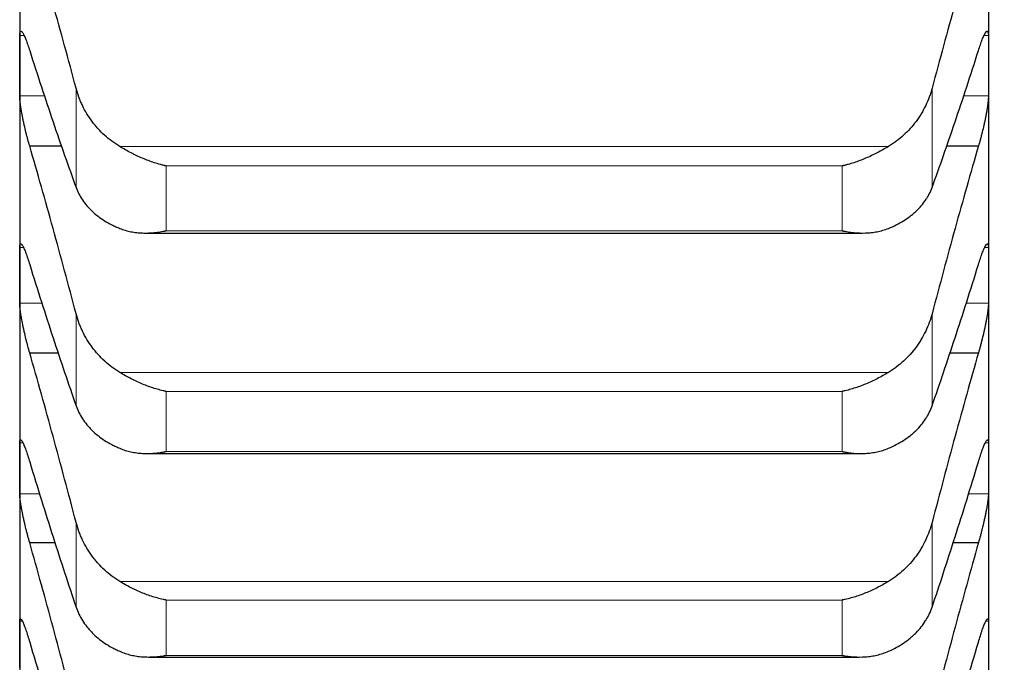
# Model space of a CAD drawing. Header units: inches. Extents: x 0 to 17820, y -10 to 12600.
# Tile 292 of 338: x 11637 to 11690, y 8278 to 8312. Entities that reach past the tile are written whole.
import ezdxf

# ---------------------------------------------------------------- set-up
doc = ezdxf.new("R2010")
doc.units = ezdxf.units.IN
doc.layers.add('1', color=7, linetype='Continuous', true_color=0xffffff)
doc.layers.add('254', color=7, linetype='Continuous', true_color=0xffffff)
doc.styles.add('latin_extended', font='simplex.shx')
doc.dimstyles.get("Standard").update_dxf_attribs({"dimtxt": 0.18, "dimasz": 0.18, "dimexe": 0.18, "dimexo": 0.0625, "dimgap": 0.09, "dimtad": 0, "dimtih": 1, "dimtoh": 1, "dimdec": 4, "dimzin": 0, "dimdsep": 46, "dimtxsty": 'Standard', "dimcen": 0.09, "dimadec": 0, "dimazin": 0, "dimtfac": 1, "dimtdec": 4, "dimtofl": 0, "dimtmove": 0, "dimatfit": 3, "dimfxl": 1, "dimtolj": 1, "dimtzin": 0, "dimarcsym": 0})

# ---------------------------------------------------------------- blocks, each defined once
blk = doc.blocks.new('_U6')
at = {"layer": '254', "color": 3, "linetype": 'Continuous', "lineweight": 13, "transparency": 16777216}
for p, q in [((11689.413, 8827.854), (11689.413, 7090.207)), ((11939.413, 8577.854), (11939.413, 7090.207)), ((11689.413, 7120.207), (10872.313, 7120.207)), ((11584.413, 7120.207), (11479.413, 7120.207)), ((11939.413, 7120.207), (11689.413, 7120.207)), ((12044.413, 7120.207), (12149.413, 7120.207))]:
    blk.add_line(p, q, dxfattribs=at)
at = {"layer": '254', "color": 3, "transparency": 16777216}
for points in [[(11584.413, 7102.707), (11584.413, 7137.707), (11689.413, 7120.207)], [(12044.413, 7137.707), (12044.413, 7102.707), (11939.413, 7120.207)]]:
    blk.add_solid(points, dxfattribs=at)
at = {"layer": 'Defpoints', "color": 0, "transparency": 16777216}
for p in [(11689.413, 8857.854), (11939.413, 8607.854), (11689.413, 7120.207)]:
    blk.add_point(p, dxfattribs=at)
at = {"layer": '254', "color": 2, "lineweight": 13, "transparency": 16777216, "insert": (10924.813, 7277.707), "char_height": 105, "attachment_point": 1, "style": 'latin_extended'}
blk.add_mtext('\\A1;250', dxfattribs=at)
blk = doc.blocks.new('_U7')
at = {"layer": '254', "color": 3, "linetype": 'Continuous', "lineweight": 13, "transparency": 16777216}
for p, q in [((11529.413, 8827.854), (11529.413, 7330.207)), ((11689.413, 8827.854), (11689.413, 7330.207)), ((11529.413, 7360.207), (10614.413, 7360.207)), ((11424.413, 7360.207), (11319.413, 7360.207)), ((11689.413, 7360.207), (11529.413, 7360.207)), ((11794.413, 7360.207), (11899.413, 7360.207))]:
    blk.add_line(p, q, dxfattribs=at)
at = {"layer": '254', "color": 3, "transparency": 16777216}
for points in [[(11424.413, 7342.707), (11424.413, 7377.707), (11529.413, 7360.207)], [(11794.413, 7377.707), (11794.413, 7342.707), (11689.413, 7360.207)]]:
    blk.add_solid(points, dxfattribs=at)
at = {"layer": 'Defpoints', "color": 0, "transparency": 16777216}
for p in [(11529.413, 8857.854), (11689.413, 8857.854), (11529.413, 7360.207)]:
    blk.add_point(p, dxfattribs=at)
at = {"layer": '254', "color": 2, "lineweight": 13, "transparency": 16777216, "insert": (10666.913, 7692.707), "char_height": 105, "attachment_point": 1, "style": 'latin_extended'}
blk.add_mtext('\\A1;\\C2;Flywheel\\P\\C2;90-240', dxfattribs=at)

msp = doc.modelspace()

# ---------------------------------------------------------------- linework, layer by layer
at = {"layer": '1', "color": 2, "linetype": 'Continuous', "lineweight": 25}
for p, q in [((11637.413, 8322.135), (11637.413, 8309.998)), ((11689.413, 8322.135), (11689.413, 8309.998)), ((11637.413, 8309.998), (11637.413, 8298.738)), ((11689.413, 8309.998), (11689.413, 8298.738)), ((11637.95, 8305.689), (11639.66, 8305.689)), ((11687.167, 8305.689), (11688.875, 8305.689)), ((11644.163, 8301.013), (11682.638, 8301.013)), ((11637.413, 8298.738), (11637.413, 8288.373)), ((11689.413, 8298.738), (11689.413, 8288.373)), ((11637.95, 8294.587), (11639.477, 8294.587)), ((11687.349, 8294.587), (11688.875, 8294.587)), ((11644.25, 8289.174), (11682.55, 8289.174)), ((11637.413, 8288.373), (11637.413, 8278.921)), ((11689.413, 8288.373), (11689.413, 8278.921)), ((11637.95, 8284.387), (11639.306, 8284.387)), ((11687.521, 8284.387), (11688.875, 8284.387)), ((11637.413, 8278.921), (11637.413, 8270.395)), ((11689.413, 8278.921), (11689.413, 8270.395)), ((11644.338, 8278.244), (11682.462, 8278.244))]:
    msp.add_line(p, q, dxfattribs=at)
at = {"layer": '1', "color": 110, "linetype": 'Continuous', "lineweight": 13}
for p, q in [((11637.415, 8311.616), (11637.657, 8311.616)), ((11689.176, 8311.616), (11689.41, 8311.616)), ((11640.439, 8308.787), (11640.439, 8303.458)), ((11686.387, 8308.787), (11686.387, 8303.458)), ((11637.415, 8308.38), (11638.748, 8308.38)), ((11688.077, 8308.38), (11689.41, 8308.38)), ((11642.781, 8305.659), (11684.044, 8305.659)), ((11645.269, 8304.617), (11681.557, 8304.617)), ((11645.269, 8304.617), (11645.269, 8301.137)), ((11681.557, 8304.617), (11681.557, 8301.137)), ((11645.269, 8301.137), (11681.557, 8301.137)), ((11637.415, 8300.233), (11637.615, 8300.233)), ((11689.206, 8300.233), (11689.41, 8300.233)), ((11637.415, 8297.242), (11638.614, 8297.242)), ((11688.212, 8297.242), (11689.41, 8297.242)), ((11640.439, 8296.682), (11640.439, 8291.738)), ((11686.387, 8296.682), (11686.387, 8291.738)), ((11642.781, 8293.529), (11684.044, 8293.529)), ((11645.269, 8292.508), (11681.557, 8292.508)), ((11645.269, 8292.508), (11645.269, 8289.28)), ((11681.557, 8292.508), (11681.557, 8289.28)), ((11637.415, 8289.744), (11637.582, 8289.744)), ((11689.242, 8289.744), (11689.41, 8289.744)), ((11645.269, 8289.28), (11681.557, 8289.28)), ((11637.415, 8287.003), (11638.486, 8287.003)), ((11688.34, 8287.003), (11689.41, 8287.003)), ((11640.439, 8285.474), (11640.439, 8280.924)), ((11686.387, 8285.474), (11686.387, 8280.924)), ((11642.781, 8282.303), (11684.044, 8282.303)), ((11645.269, 8281.304), (11681.557, 8281.304)), ((11645.269, 8281.304), (11645.269, 8278.333)), ((11681.557, 8281.304), (11681.557, 8278.333)), ((11637.415, 8280.164), (11637.554, 8280.164)), ((11689.276, 8280.164), (11689.41, 8280.164)), ((11645.269, 8278.333), (11681.557, 8278.333))]:
    msp.add_line(p, q, dxfattribs=at)
at = {"layer": '1', "color": 2, "linetype": 'Continuous', "lineweight": 25}
for points in [[(11640.439, 8308.787), (11640.235, 8309.556), (11639.826, 8311.079), (11639.206, 8313.321), (11638.581, 8315.522), (11638.161, 8316.962), (11637.95, 8317.675)], [(11688.875, 8317.675), (11688.664, 8316.962), (11688.244, 8315.522), (11687.62, 8313.321), (11687, 8311.079), (11686.591, 8309.556), (11686.387, 8308.787)], [(11637.413, 8309.998), (11637.413, 8310.537), (11637.414, 8311.076), (11637.415, 8311.616)], [(11689.41, 8311.616), (11689.412, 8311.076), (11689.413, 8310.537), (11689.413, 8309.998)], [(11637.95, 8310.808), (11638.161, 8310.147), (11638.581, 8308.848), (11639.206, 8306.973), (11639.826, 8305.172), (11640.235, 8304.021), (11640.439, 8303.458)], [(11686.387, 8303.458), (11686.591, 8304.021), (11687, 8305.172), (11687.62, 8306.973), (11688.244, 8308.848), (11688.664, 8310.147), (11688.875, 8310.808)], [(11637.415, 8308.38), (11637.414, 8308.919), (11637.413, 8309.458), (11637.413, 8309.998)], [(11689.413, 8309.998), (11689.413, 8309.458), (11689.412, 8308.919), (11689.41, 8308.38)], [(11640.439, 8296.682), (11640.235, 8297.457), (11639.826, 8298.995), (11639.206, 8301.265), (11638.581, 8303.499), (11638.161, 8304.963), (11637.95, 8305.689)], [(11688.875, 8305.689), (11688.664, 8304.963), (11688.244, 8303.499), (11687.62, 8301.265), (11687, 8298.995), (11686.591, 8297.457), (11686.387, 8296.682)], [(11637.413, 8298.738), (11637.413, 8299.236), (11637.414, 8299.735), (11637.415, 8300.233)], [(11689.41, 8300.233), (11689.412, 8299.735), (11689.413, 8299.236), (11689.413, 8298.738)], [(11637.95, 8299.319), (11638.161, 8298.64), (11638.581, 8297.306), (11639.206, 8295.376), (11639.826, 8293.516), (11640.235, 8292.322), (11640.439, 8291.738)], [(11686.387, 8291.738), (11686.591, 8292.322), (11687, 8293.516), (11687.62, 8295.376), (11688.244, 8297.306), (11688.664, 8298.64), (11688.875, 8299.319)], [(11637.415, 8297.242), (11637.414, 8297.741), (11637.413, 8298.239), (11637.413, 8298.738)], [(11689.413, 8298.738), (11689.413, 8298.239), (11689.412, 8297.741), (11689.41, 8297.242)], [(11640.439, 8285.474), (11640.235, 8286.255), (11639.826, 8287.807), (11639.206, 8290.101), (11638.581, 8292.363), (11638.161, 8293.849), (11637.95, 8294.587)], [(11688.875, 8294.587), (11688.664, 8293.849), (11688.244, 8292.363), (11687.62, 8290.101), (11687, 8287.807), (11686.591, 8286.255), (11686.387, 8285.474)], [(11637.413, 8288.373), (11637.413, 8288.83), (11637.414, 8289.287), (11637.415, 8289.744)], [(11689.41, 8289.744), (11689.412, 8289.287), (11689.413, 8288.83), (11689.413, 8288.373)], [(11637.95, 8288.723), (11638.161, 8288.029), (11638.581, 8286.663), (11639.206, 8284.68), (11639.826, 8282.763), (11640.235, 8281.529), (11640.439, 8280.924)], [(11686.387, 8280.924), (11686.591, 8281.529), (11687, 8282.763), (11687.62, 8284.68), (11688.244, 8286.663), (11688.664, 8288.029), (11688.875, 8288.723)], [(11637.415, 8287.003), (11637.414, 8287.459), (11637.413, 8287.916), (11637.413, 8288.373)], [(11689.413, 8288.373), (11689.413, 8287.916), (11689.412, 8287.459), (11689.41, 8287.003)], [(11640.439, 8275.184), (11640.235, 8275.969), (11639.826, 8277.531), (11639.206, 8279.846), (11638.581, 8282.132), (11638.161, 8283.639), (11637.95, 8284.387)], [(11688.875, 8284.387), (11688.664, 8283.639), (11688.244, 8282.132), (11687.62, 8279.846), (11687, 8277.531), (11686.591, 8275.969), (11686.387, 8275.184)], [(11637.413, 8278.921), (11637.413, 8279.335), (11637.414, 8279.75), (11637.415, 8280.164)], [(11689.41, 8280.164), (11689.412, 8279.75), (11689.413, 8279.335), (11689.413, 8278.921)], [(11637.95, 8279.039), (11638.161, 8278.331), (11638.581, 8276.934), (11639.206, 8274.901), (11639.826, 8272.931), (11640.235, 8271.659), (11640.439, 8271.033)], [(11686.387, 8271.033), (11686.591, 8271.659), (11687, 8272.931), (11687.62, 8274.901), (11688.244, 8276.934), (11688.664, 8278.331), (11688.875, 8279.039)], [(11637.415, 8277.677), (11637.414, 8278.092), (11637.413, 8278.506), (11637.413, 8278.921)], [(11689.413, 8278.921), (11689.413, 8278.506), (11689.412, 8278.092), (11689.41, 8277.677)]]:
    msp.add_open_spline(points, degree=3, dxfattribs=at)
for points, knots in [([(11637.415, 8311.616), (11637.416, 8311.647), (11637.418, 8311.704), (11637.426, 8311.77), (11637.435, 8311.802), (11637.443, 8311.821), (11637.445, 8311.826), (11637.452, 8311.836), (11637.455, 8311.84), (11637.472, 8311.855), (11637.489, 8311.854), (11637.514, 8311.837), (11637.519, 8311.833), (11637.527, 8311.826), (11637.53, 8311.823), (11637.535, 8311.817), (11637.549, 8311.802), (11637.576, 8311.766), (11637.602, 8311.722), (11637.629, 8311.672), (11637.643, 8311.644), (11637.687, 8311.551), (11637.717, 8311.48), (11637.765, 8311.358), (11637.781, 8311.315), (11637.806, 8311.247), (11637.814, 8311.224), (11637.831, 8311.176), (11637.839, 8311.152), (11637.882, 8311.028), (11637.916, 8310.922), (11637.95, 8310.808)], [0, 0, 0, 0, 0.0625, 0.125, 0.1875, 0.1875, 0.21875, 0.21875, 0.25, 0.25, 0.375, 0.375, 0.40625, 0.40625, 0.421875, 0.421875, 0.4375, 0.5, 0.5625, 0.5625, 0.625, 0.625, 0.75, 0.75, 0.8125, 0.8125, 0.84375, 0.84375, 0.875, 0.875, 1, 1, 1, 1]), ([(11688.875, 8310.808), (11688.91, 8310.922), (11688.944, 8311.027), (11688.994, 8311.175), (11689.011, 8311.222), (11689.036, 8311.29), (11689.044, 8311.312), (11689.06, 8311.356), (11689.068, 8311.377), (11689.108, 8311.479), (11689.139, 8311.551), (11689.182, 8311.642), (11689.196, 8311.67), (11689.217, 8311.708), (11689.223, 8311.72), (11689.236, 8311.742), (11689.243, 8311.753), (11689.274, 8311.801), (11689.296, 8311.827), (11689.321, 8311.844), (11689.326, 8311.847), (11689.335, 8311.85), (11689.34, 8311.851), (11689.353, 8311.852), (11689.36, 8311.849), (11689.381, 8311.831), (11689.392, 8311.806), (11689.401, 8311.758), (11689.402, 8311.748), (11689.405, 8311.726), (11689.406, 8311.714), (11689.409, 8311.676), (11689.41, 8311.647), (11689.41, 8311.616)], [0, 0, 0, 0, 0.125, 0.125, 0.1875, 0.1875, 0.21875, 0.21875, 0.25, 0.25, 0.375, 0.375, 0.4375, 0.4375, 0.46875, 0.46875, 0.5, 0.5, 0.625, 0.625, 0.65625, 0.65625, 0.6875, 0.6875, 0.75, 0.75, 0.875, 0.875, 0.90625, 0.90625, 0.9375, 0.9375, 1, 1, 1, 1]), ([(11642.781, 8305.659), (11642.636, 8305.746), (11642.496, 8305.84), (11642.227, 8306.041), (11641.969, 8306.254), (11641.733, 8306.49), (11641.592, 8306.646), (11641.564, 8306.677), (11641.509, 8306.741), (11641.482, 8306.773), (11641.402, 8306.871), (11641.35, 8306.937), (11641.201, 8307.139), (11641.108, 8307.277), (11640.936, 8307.56), (11640.857, 8307.705), (11640.749, 8307.929), (11640.715, 8308.004), (11640.666, 8308.119), (11640.65, 8308.157), (11640.619, 8308.235), (11640.604, 8308.273), (11640.532, 8308.469), (11640.482, 8308.627), (11640.439, 8308.787)], [0, 0, 0, 0, 0.125, 0.125, 0.25, 0.375, 0.375, 0.40625, 0.40625, 0.4375, 0.4375, 0.5, 0.5, 0.625, 0.625, 0.75, 0.75, 0.8125, 0.8125, 0.84375, 0.84375, 0.875, 0.875, 1, 1, 1, 1]), ([(11686.387, 8308.787), (11686.344, 8308.627), (11686.294, 8308.469), (11686.179, 8308.16), (11686.05, 8307.857), (11685.893, 8307.566), (11685.763, 8307.352), (11685.718, 8307.281), (11685.648, 8307.176), (11685.624, 8307.142), (11685.576, 8307.073), (11685.551, 8307.039), (11685.426, 8306.871), (11685.215, 8306.613), (11684.98, 8306.377), (11684.733, 8306.151), (11684.603, 8306.044), (11684.433, 8305.917), (11684.399, 8305.892), (11684.33, 8305.843), (11684.225, 8305.771), (11684.117, 8305.702), (11684.044, 8305.659)], [0, 0, 0, 0, 0.125, 0.125, 0.25, 0.375, 0.375, 0.4375, 0.4375, 0.46875, 0.46875, 0.5, 0.5, 0.625, 0.75, 0.75, 0.875, 0.875, 0.90625, 0.90625, 0.9375, 1, 1, 1, 1]), ([(11637.95, 8305.689), (11637.916, 8305.803), (11637.882, 8305.922), (11637.832, 8306.105), (11637.815, 8306.167), (11637.79, 8306.261), (11637.782, 8306.293), (11637.766, 8306.357), (11637.757, 8306.389), (11637.717, 8306.55), (11637.687, 8306.678), (11637.644, 8306.87), (11637.63, 8306.934), (11637.609, 8307.03), (11637.602, 8307.062), (11637.589, 8307.125), (11637.583, 8307.157), (11637.552, 8307.313), (11637.529, 8307.433), (11637.505, 8307.577), (11637.5, 8307.606), (11637.49, 8307.663), (11637.486, 8307.691), (11637.473, 8307.773), (11637.465, 8307.826), (11637.445, 8307.979), (11637.434, 8308.072), (11637.425, 8308.178), (11637.423, 8308.199), (11637.421, 8308.239), (11637.419, 8308.258), (11637.417, 8308.314), (11637.416, 8308.348), (11637.415, 8308.38)], [0, 0, 0, 0, 0.125, 0.125, 0.1875, 0.1875, 0.21875, 0.21875, 0.25, 0.25, 0.375, 0.375, 0.4375, 0.4375, 0.46875, 0.46875, 0.5, 0.5, 0.625, 0.625, 0.65625, 0.65625, 0.6875, 0.6875, 0.75, 0.75, 0.875, 0.875, 0.90625, 0.90625, 0.9375, 0.9375, 1, 1, 1, 1]), ([(11689.41, 8308.38), (11689.41, 8308.348), (11689.408, 8308.28), (11689.4, 8308.162), (11689.391, 8308.073), (11689.383, 8308.003), (11689.38, 8307.978), (11689.374, 8307.929), (11689.371, 8307.904), (11689.354, 8307.777), (11689.337, 8307.668), (11689.312, 8307.523), (11689.307, 8307.493), (11689.299, 8307.449), (11689.296, 8307.434), (11689.291, 8307.404), (11689.277, 8307.328), (11689.25, 8307.19), (11689.224, 8307.065), (11689.197, 8306.938), (11689.183, 8306.873), (11689.139, 8306.679), (11689.109, 8306.55), (11689.061, 8306.359), (11689.045, 8306.296), (11689.02, 8306.201), (11689.012, 8306.17), (11688.995, 8306.107), (11688.986, 8306.076), (11688.944, 8305.922), (11688.91, 8305.803), (11688.875, 8305.689)], [0, 0, 0, 0, 0.0625, 0.125, 0.1875, 0.1875, 0.21875, 0.21875, 0.25, 0.25, 0.375, 0.375, 0.40625, 0.40625, 0.421875, 0.421875, 0.4375, 0.5, 0.5625, 0.5625, 0.625, 0.625, 0.75, 0.75, 0.8125, 0.8125, 0.84375, 0.84375, 0.875, 0.875, 1, 1, 1, 1]), ([(11645.269, 8304.617), (11645.265, 8304.618), (11645.262, 8304.619), (11645.256, 8304.62), (11645.252, 8304.621), (11645.242, 8304.623), (11645.222, 8304.628), (11645.176, 8304.638), (11645.083, 8304.661), (11644.899, 8304.709), (11644.741, 8304.756), (11644.427, 8304.859), (11644.219, 8304.937), (11643.908, 8305.069), (11643.805, 8305.116), (11643.649, 8305.189), (11643.598, 8305.214), (11643.494, 8305.265), (11643.442, 8305.291), (11643.287, 8305.371), (11643.185, 8305.427), (11642.982, 8305.54), (11642.881, 8305.599), (11642.781, 8305.659)], [0, 0, 0, 0, 0.003906, 0.003906, 0.007813, 0.007813, 0.015625, 0.03125, 0.0625, 0.125, 0.25, 0.25, 0.5, 0.5, 0.625, 0.625, 0.6875, 0.6875, 0.75, 0.75, 0.875, 0.875, 1, 1, 1, 1]), ([(11684.044, 8305.659), (11683.945, 8305.599), (11683.845, 8305.541), (11683.643, 8305.428), (11683.542, 8305.373), (11683.338, 8305.268), (11683.236, 8305.217), (11683.029, 8305.119), (11682.925, 8305.072), (11682.715, 8304.983), (11682.61, 8304.941), (11682.4, 8304.862), (11682.295, 8304.825), (11682.085, 8304.757), (11681.98, 8304.725), (11681.822, 8304.681), (11681.742, 8304.661), (11681.65, 8304.638), (11681.603, 8304.628), (11681.583, 8304.623), (11681.57, 8304.62), (11681.564, 8304.619), (11681.557, 8304.617)], [0, 0, 0, 0, 0.125, 0.125, 0.25, 0.25, 0.375, 0.375, 0.5, 0.5, 0.625, 0.625, 0.75, 0.75, 0.875, 0.875, 0.9375, 0.96875, 0.984375, 0.992188, 0.992188, 1, 1, 1, 1]), ([(11640.439, 8303.458), (11640.482, 8303.341), (11640.532, 8303.226), (11640.646, 8303.003), (11640.775, 8302.785), (11640.933, 8302.578), (11641.062, 8302.427), (11641.107, 8302.377), (11641.178, 8302.304), (11641.202, 8302.28), (11641.25, 8302.232), (11641.275, 8302.208), (11641.399, 8302.091), (11641.611, 8301.912), (11641.846, 8301.75), (11642.093, 8301.596), (11642.223, 8301.523), (11642.392, 8301.437), (11642.427, 8301.42), (11642.496, 8301.387), (11642.601, 8301.338), (11642.708, 8301.292), (11642.781, 8301.263)], [0, 0, 0, 0, 0.125, 0.125, 0.25, 0.375, 0.375, 0.4375, 0.4375, 0.46875, 0.46875, 0.5, 0.5, 0.625, 0.75, 0.75, 0.875, 0.875, 0.90625, 0.90625, 0.9375, 1, 1, 1, 1]), ([(11684.044, 8301.263), (11684.19, 8301.322), (11684.33, 8301.385), (11684.599, 8301.521), (11684.857, 8301.665), (11685.093, 8301.828), (11685.234, 8301.935), (11685.261, 8301.957), (11685.316, 8302.001), (11685.344, 8302.023), (11685.424, 8302.091), (11685.475, 8302.137), (11685.625, 8302.277), (11685.718, 8302.374), (11685.889, 8302.574), (11685.968, 8302.677), (11686.077, 8302.837), (11686.111, 8302.891), (11686.16, 8302.973), (11686.176, 8303.001), (11686.206, 8303.056), (11686.221, 8303.085), (11686.294, 8303.226), (11686.344, 8303.341), (11686.387, 8303.458)], [0, 0, 0, 0, 0.125, 0.125, 0.25, 0.375, 0.375, 0.40625, 0.40625, 0.4375, 0.4375, 0.5, 0.5, 0.625, 0.625, 0.75, 0.75, 0.8125, 0.8125, 0.84375, 0.84375, 0.875, 0.875, 1, 1, 1, 1]), ([(11642.781, 8301.263), (11642.881, 8301.223), (11642.981, 8301.188), (11643.183, 8301.129), (11643.284, 8301.105), (11643.488, 8301.065), (11643.59, 8301.05), (11643.797, 8301.027), (11643.901, 8301.019), (11644.111, 8301.012), (11644.216, 8301.012), (11644.425, 8301.019), (11644.53, 8301.026), (11644.741, 8301.047), (11644.846, 8301.061), (11645.004, 8301.086), (11645.083, 8301.1), (11645.176, 8301.118), (11645.222, 8301.128), (11645.242, 8301.132), (11645.256, 8301.135), (11645.262, 8301.136), (11645.269, 8301.137)], [0, 0, 0, 0, 0.125, 0.125, 0.25, 0.25, 0.375, 0.375, 0.5, 0.5, 0.625, 0.625, 0.75, 0.75, 0.875, 0.875, 0.9375, 0.96875, 0.984375, 0.992187, 0.992187, 1, 1, 1, 1]), ([(11681.557, 8301.137), (11681.56, 8301.137), (11681.564, 8301.136), (11681.57, 8301.135), (11681.573, 8301.134), (11681.583, 8301.132), (11681.603, 8301.128), (11681.65, 8301.118), (11681.742, 8301.1), (11681.822, 8301.086), (11681.98, 8301.061), (11682.085, 8301.047), (11682.398, 8301.016), (11682.606, 8301.008), (11682.917, 8301.019), (11683.021, 8301.026), (11683.176, 8301.043), (11683.228, 8301.05), (11683.332, 8301.065), (11683.384, 8301.074), (11683.539, 8301.104), (11683.641, 8301.129), (11683.844, 8301.188), (11683.945, 8301.223), (11684.044, 8301.263)], [0, 0, 0, 0, 0.003906, 0.003906, 0.007813, 0.007813, 0.015625, 0.03125, 0.0625, 0.125, 0.125, 0.25, 0.25, 0.5, 0.5, 0.625, 0.625, 0.6875, 0.6875, 0.75, 0.75, 0.875, 0.875, 1, 1, 1, 1]), ([(11637.415, 8300.233), (11637.416, 8300.262), (11637.418, 8300.314), (11637.426, 8300.373), (11637.435, 8300.399), (11637.443, 8300.414), (11637.445, 8300.419), (11637.452, 8300.425), (11637.455, 8300.428), (11637.472, 8300.437), (11637.489, 8300.431), (11637.514, 8300.408), (11637.519, 8300.402), (11637.527, 8300.393), (11637.53, 8300.389), (11637.535, 8300.382), (11637.549, 8300.364), (11637.576, 8300.322), (11637.602, 8300.273), (11637.629, 8300.218), (11637.643, 8300.188), (11637.687, 8300.089), (11637.717, 8300.013), (11637.765, 8299.885), (11637.781, 8299.84), (11637.806, 8299.77), (11637.814, 8299.746), (11637.831, 8299.696), (11637.839, 8299.671), (11637.882, 8299.543), (11637.916, 8299.434), (11637.95, 8299.319)], [0, 0, 0, 0, 0.0625, 0.125, 0.1875, 0.1875, 0.21875, 0.21875, 0.25, 0.25, 0.375, 0.375, 0.40625, 0.40625, 0.421875, 0.421875, 0.4375, 0.5, 0.5625, 0.5625, 0.625, 0.625, 0.75, 0.75, 0.8125, 0.8125, 0.84375, 0.84375, 0.875, 0.875, 1, 1, 1, 1]), ([(11688.875, 8299.319), (11688.91, 8299.434), (11688.944, 8299.543), (11688.994, 8299.695), (11689.011, 8299.744), (11689.036, 8299.815), (11689.044, 8299.838), (11689.06, 8299.883), (11689.068, 8299.905), (11689.108, 8300.012), (11689.139, 8300.088), (11689.182, 8300.186), (11689.196, 8300.217), (11689.217, 8300.258), (11689.223, 8300.271), (11689.236, 8300.296), (11689.243, 8300.307), (11689.274, 8300.362), (11689.296, 8300.393), (11689.321, 8300.416), (11689.326, 8300.42), (11689.335, 8300.427), (11689.34, 8300.429), (11689.353, 8300.434), (11689.36, 8300.433), (11689.381, 8300.423), (11689.392, 8300.403), (11689.401, 8300.362), (11689.402, 8300.353), (11689.405, 8300.333), (11689.406, 8300.323), (11689.409, 8300.288), (11689.41, 8300.262), (11689.41, 8300.233)], [0, 0, 0, 0, 0.125, 0.125, 0.1875, 0.1875, 0.21875, 0.21875, 0.25, 0.25, 0.375, 0.375, 0.4375, 0.4375, 0.46875, 0.46875, 0.5, 0.5, 0.625, 0.625, 0.65625, 0.65625, 0.6875, 0.6875, 0.75, 0.75, 0.875, 0.875, 0.90625, 0.90625, 0.9375, 0.9375, 1, 1, 1, 1]), ([(11637.95, 8294.587), (11637.916, 8294.704), (11637.882, 8294.824), (11637.832, 8295.009), (11637.815, 8295.072), (11637.79, 8295.167), (11637.782, 8295.199), (11637.766, 8295.263), (11637.757, 8295.295), (11637.717, 8295.456), (11637.687, 8295.584), (11637.644, 8295.776), (11637.63, 8295.839), (11637.609, 8295.934), (11637.602, 8295.966), (11637.589, 8296.029), (11637.583, 8296.06), (11637.552, 8296.214), (11637.529, 8296.332), (11637.505, 8296.473), (11637.5, 8296.501), (11637.49, 8296.556), (11637.486, 8296.584), (11637.473, 8296.664), (11637.465, 8296.716), (11637.445, 8296.863), (11637.434, 8296.953), (11637.425, 8297.053), (11637.423, 8297.073), (11637.421, 8297.111), (11637.419, 8297.129), (11637.417, 8297.181), (11637.416, 8297.213), (11637.415, 8297.242)], [0, 0, 0, 0, 0.125, 0.125, 0.1875, 0.1875, 0.21875, 0.21875, 0.25, 0.25, 0.375, 0.375, 0.4375, 0.4375, 0.46875, 0.46875, 0.5, 0.5, 0.625, 0.625, 0.65625, 0.65625, 0.6875, 0.6875, 0.75, 0.75, 0.875, 0.875, 0.90625, 0.90625, 0.9375, 0.9375, 1, 1, 1, 1]), ([(11689.41, 8297.242), (11689.41, 8297.213), (11689.408, 8297.149), (11689.4, 8297.038), (11689.391, 8296.953), (11689.383, 8296.886), (11689.38, 8296.862), (11689.374, 8296.815), (11689.371, 8296.791), (11689.354, 8296.667), (11689.337, 8296.561), (11689.312, 8296.42), (11689.307, 8296.391), (11689.299, 8296.347), (11689.296, 8296.332), (11689.291, 8296.303), (11689.277, 8296.229), (11689.25, 8296.093), (11689.224, 8295.969), (11689.197, 8295.843), (11689.183, 8295.779), (11689.139, 8295.585), (11689.109, 8295.457), (11689.061, 8295.265), (11689.045, 8295.202), (11689.02, 8295.106), (11689.012, 8295.075), (11688.995, 8295.011), (11688.986, 8294.98), (11688.944, 8294.824), (11688.91, 8294.704), (11688.875, 8294.587)], [0, 0, 0, 0, 0.0625, 0.125, 0.1875, 0.1875, 0.21875, 0.21875, 0.25, 0.25, 0.375, 0.375, 0.40625, 0.40625, 0.421875, 0.421875, 0.4375, 0.5, 0.5625, 0.5625, 0.625, 0.625, 0.75, 0.75, 0.8125, 0.8125, 0.84375, 0.84375, 0.875, 0.875, 1, 1, 1, 1]), ([(11642.781, 8293.529), (11642.636, 8293.617), (11642.496, 8293.712), (11642.227, 8293.914), (11641.969, 8294.128), (11641.733, 8294.366), (11641.592, 8294.523), (11641.564, 8294.555), (11641.509, 8294.619), (11641.482, 8294.651), (11641.402, 8294.75), (11641.35, 8294.816), (11641.201, 8295.019), (11641.108, 8295.158), (11640.936, 8295.444), (11640.857, 8295.59), (11640.749, 8295.815), (11640.715, 8295.892), (11640.666, 8296.007), (11640.65, 8296.046), (11640.619, 8296.124), (11640.604, 8296.163), (11640.532, 8296.36), (11640.482, 8296.52), (11640.439, 8296.682)], [0, 0, 0, 0, 0.125, 0.125, 0.25, 0.375, 0.375, 0.40625, 0.40625, 0.4375, 0.4375, 0.5, 0.5, 0.625, 0.625, 0.75, 0.75, 0.8125, 0.8125, 0.84375, 0.84375, 0.875, 0.875, 1, 1, 1, 1]), ([(11686.387, 8296.682), (11686.344, 8296.52), (11686.294, 8296.361), (11686.179, 8296.049), (11686.05, 8295.743), (11685.893, 8295.449), (11685.763, 8295.234), (11685.718, 8295.163), (11685.648, 8295.057), (11685.624, 8295.022), (11685.576, 8294.953), (11685.551, 8294.919), (11685.426, 8294.75), (11685.215, 8294.49), (11684.98, 8294.252), (11684.733, 8294.025), (11684.603, 8293.917), (11684.433, 8293.789), (11684.399, 8293.764), (11684.33, 8293.715), (11684.225, 8293.642), (11684.117, 8293.573), (11684.044, 8293.529)], [0, 0, 0, 0, 0.125, 0.125, 0.25, 0.375, 0.375, 0.4375, 0.4375, 0.46875, 0.46875, 0.5, 0.5, 0.625, 0.75, 0.75, 0.875, 0.875, 0.90625, 0.90625, 0.9375, 1, 1, 1, 1]), ([(11645.269, 8292.508), (11645.265, 8292.509), (11645.262, 8292.509), (11645.256, 8292.511), (11645.252, 8292.511), (11645.242, 8292.513), (11645.222, 8292.518), (11645.176, 8292.528), (11645.083, 8292.549), (11644.899, 8292.594), (11644.741, 8292.639), (11644.427, 8292.738), (11644.219, 8292.814), (11643.908, 8292.943), (11643.805, 8292.989), (11643.649, 8293.061), (11643.598, 8293.085), (11643.494, 8293.136), (11643.442, 8293.162), (11643.287, 8293.242), (11643.185, 8293.296), (11642.982, 8293.41), (11642.881, 8293.469), (11642.781, 8293.529)], [0, 0, 0, 0, 0.003906, 0.003906, 0.007812, 0.007812, 0.015625, 0.03125, 0.0625, 0.125, 0.25, 0.25, 0.5, 0.5, 0.625, 0.625, 0.6875, 0.6875, 0.75, 0.75, 0.875, 0.875, 1, 1, 1, 1]), ([(11684.044, 8293.529), (11683.945, 8293.469), (11683.845, 8293.41), (11683.643, 8293.298), (11683.542, 8293.243), (11683.338, 8293.139), (11683.236, 8293.088), (11683.029, 8292.992), (11682.925, 8292.946), (11682.715, 8292.859), (11682.61, 8292.818), (11682.4, 8292.741), (11682.295, 8292.706), (11682.085, 8292.64), (11681.98, 8292.609), (11681.822, 8292.568), (11681.742, 8292.549), (11681.65, 8292.528), (11681.603, 8292.518), (11681.583, 8292.513), (11681.57, 8292.511), (11681.564, 8292.509), (11681.557, 8292.508)], [0, 0, 0, 0, 0.125, 0.125, 0.25, 0.25, 0.375, 0.375, 0.5, 0.5, 0.625, 0.625, 0.75, 0.75, 0.875, 0.875, 0.9375, 0.96875, 0.984375, 0.992187, 0.992187, 1, 1, 1, 1]), ([(11640.439, 8291.738), (11640.482, 8291.616), (11640.532, 8291.496), (11640.646, 8291.264), (11640.775, 8291.038), (11640.933, 8290.822), (11641.062, 8290.665), (11641.107, 8290.613), (11641.178, 8290.537), (11641.202, 8290.512), (11641.25, 8290.462), (11641.275, 8290.437), (11641.399, 8290.315), (11641.611, 8290.129), (11641.846, 8289.959), (11642.093, 8289.799), (11642.223, 8289.722), (11642.392, 8289.633), (11642.427, 8289.615), (11642.496, 8289.581), (11642.601, 8289.53), (11642.708, 8289.482), (11642.781, 8289.451)], [0, 0, 0, 0, 0.125, 0.125, 0.25, 0.375, 0.375, 0.4375, 0.4375, 0.46875, 0.46875, 0.5, 0.5, 0.625, 0.75, 0.75, 0.875, 0.875, 0.90625, 0.90625, 0.9375, 1, 1, 1, 1]), ([(11684.044, 8289.451), (11684.19, 8289.512), (11684.33, 8289.578), (11684.599, 8289.72), (11684.857, 8289.871), (11685.093, 8290.041), (11685.234, 8290.152), (11685.261, 8290.175), (11685.316, 8290.221), (11685.344, 8290.244), (11685.424, 8290.315), (11685.475, 8290.363), (11685.625, 8290.509), (11685.718, 8290.61), (11685.889, 8290.818), (11685.968, 8290.925), (11686.077, 8291.091), (11686.111, 8291.148), (11686.16, 8291.233), (11686.176, 8291.262), (11686.206, 8291.32), (11686.221, 8291.349), (11686.294, 8291.496), (11686.344, 8291.616), (11686.387, 8291.738)], [0, 0, 0, 0, 0.125, 0.125, 0.25, 0.375, 0.375, 0.40625, 0.40625, 0.4375, 0.4375, 0.5, 0.5, 0.625, 0.625, 0.75, 0.75, 0.8125, 0.8125, 0.84375, 0.84375, 0.875, 0.875, 1, 1, 1, 1]), ([(11637.415, 8289.744), (11637.416, 8289.77), (11637.418, 8289.817), (11637.426, 8289.868), (11637.435, 8289.89), (11637.443, 8289.901), (11637.445, 8289.904), (11637.452, 8289.908), (11637.455, 8289.909), (11637.472, 8289.911), (11637.489, 8289.9), (11637.514, 8289.87), (11637.519, 8289.864), (11637.527, 8289.852), (11637.53, 8289.848), (11637.535, 8289.84), (11637.549, 8289.818), (11637.576, 8289.771), (11637.602, 8289.717), (11637.629, 8289.658), (11637.643, 8289.625), (11637.687, 8289.519), (11637.717, 8289.439), (11637.765, 8289.306), (11637.781, 8289.259), (11637.806, 8289.186), (11637.814, 8289.161), (11637.831, 8289.11), (11637.839, 8289.084), (11637.882, 8288.953), (11637.916, 8288.841), (11637.95, 8288.723)], [0, 0, 0, 0, 0.0625, 0.125, 0.1875, 0.1875, 0.21875, 0.21875, 0.25, 0.25, 0.375, 0.375, 0.40625, 0.40625, 0.421875, 0.421875, 0.4375, 0.5, 0.5625, 0.5625, 0.625, 0.625, 0.75, 0.75, 0.8125, 0.8125, 0.84375, 0.84375, 0.875, 0.875, 1, 1, 1, 1]), ([(11688.875, 8288.723), (11688.91, 8288.841), (11688.944, 8288.952), (11688.994, 8289.109), (11689.011, 8289.159), (11689.036, 8289.233), (11689.044, 8289.257), (11689.06, 8289.304), (11689.068, 8289.327), (11689.108, 8289.439), (11689.139, 8289.518), (11689.182, 8289.623), (11689.196, 8289.656), (11689.217, 8289.701), (11689.223, 8289.715), (11689.236, 8289.742), (11689.243, 8289.755), (11689.274, 8289.815), (11689.296, 8289.852), (11689.321, 8289.882), (11689.326, 8289.887), (11689.335, 8289.896), (11689.34, 8289.899), (11689.353, 8289.908), (11689.36, 8289.91), (11689.381, 8289.908), (11689.392, 8289.893), (11689.401, 8289.859), (11689.402, 8289.851), (11689.405, 8289.834), (11689.406, 8289.824), (11689.409, 8289.794), (11689.41, 8289.77), (11689.41, 8289.744)], [0, 0, 0, 0, 0.125, 0.125, 0.1875, 0.1875, 0.21875, 0.21875, 0.25, 0.25, 0.375, 0.375, 0.4375, 0.4375, 0.46875, 0.46875, 0.5, 0.5, 0.625, 0.625, 0.65625, 0.65625, 0.6875, 0.6875, 0.75, 0.75, 0.875, 0.875, 0.90625, 0.90625, 0.9375, 0.9375, 1, 1, 1, 1]), ([(11642.781, 8289.451), (11642.881, 8289.409), (11642.981, 8289.373), (11643.183, 8289.31), (11643.284, 8289.284), (11643.488, 8289.24), (11643.59, 8289.222), (11643.797, 8289.195), (11643.901, 8289.186), (11644.111, 8289.174), (11644.216, 8289.173), (11644.425, 8289.176), (11644.53, 8289.181), (11644.741, 8289.198), (11644.846, 8289.21), (11645.004, 8289.233), (11645.083, 8289.245), (11645.176, 8289.262), (11645.222, 8289.271), (11645.242, 8289.275), (11645.256, 8289.277), (11645.262, 8289.278), (11645.269, 8289.28)], [0, 0, 0, 0, 0.125, 0.125, 0.25, 0.25, 0.375, 0.375, 0.5, 0.5, 0.625, 0.625, 0.75, 0.75, 0.875, 0.875, 0.9375, 0.96875, 0.984375, 0.992187, 0.992187, 1, 1, 1, 1]), ([(11681.557, 8289.28), (11681.56, 8289.279), (11681.564, 8289.278), (11681.57, 8289.277), (11681.573, 8289.277), (11681.583, 8289.275), (11681.603, 8289.271), (11681.65, 8289.262), (11681.742, 8289.245), (11681.822, 8289.233), (11681.98, 8289.21), (11682.085, 8289.198), (11682.398, 8289.173), (11682.606, 8289.169), (11682.917, 8289.185), (11683.021, 8289.194), (11683.176, 8289.215), (11683.228, 8289.222), (11683.332, 8289.24), (11683.384, 8289.25), (11683.539, 8289.283), (11683.641, 8289.31), (11683.844, 8289.372), (11683.945, 8289.409), (11684.044, 8289.451)], [0, 0, 0, 0, 0.003906, 0.003906, 0.007813, 0.007813, 0.015625, 0.03125, 0.0625, 0.125, 0.125, 0.25, 0.25, 0.5, 0.5, 0.625, 0.625, 0.6875, 0.6875, 0.75, 0.75, 0.875, 0.875, 1, 1, 1, 1]), ([(11637.95, 8284.387), (11637.916, 8284.506), (11637.882, 8284.628), (11637.832, 8284.815), (11637.815, 8284.878), (11637.79, 8284.973), (11637.782, 8285.005), (11637.766, 8285.07), (11637.757, 8285.102), (11637.717, 8285.264), (11637.687, 8285.391), (11637.644, 8285.581), (11637.63, 8285.645), (11637.609, 8285.739), (11637.602, 8285.77), (11637.589, 8285.832), (11637.583, 8285.863), (11637.552, 8286.014), (11637.529, 8286.13), (11637.505, 8286.268), (11637.5, 8286.295), (11637.49, 8286.349), (11637.486, 8286.376), (11637.473, 8286.454), (11637.465, 8286.503), (11637.445, 8286.646), (11637.434, 8286.731), (11637.425, 8286.827), (11637.423, 8286.845), (11637.421, 8286.881), (11637.419, 8286.898), (11637.417, 8286.946), (11637.416, 8286.976), (11637.415, 8287.003)], [0, 0, 0, 0, 0.125, 0.125, 0.1875, 0.1875, 0.21875, 0.21875, 0.25, 0.25, 0.375, 0.375, 0.4375, 0.4375, 0.46875, 0.46875, 0.5, 0.5, 0.625, 0.625, 0.65625, 0.65625, 0.6875, 0.6875, 0.75, 0.75, 0.875, 0.875, 0.90625, 0.90625, 0.9375, 0.9375, 1, 1, 1, 1]), ([(11689.41, 8287.003), (11689.41, 8286.976), (11689.408, 8286.917), (11689.4, 8286.812), (11689.391, 8286.732), (11689.383, 8286.667), (11689.38, 8286.645), (11689.374, 8286.599), (11689.371, 8286.576), (11689.354, 8286.457), (11689.337, 8286.354), (11689.312, 8286.216), (11689.307, 8286.188), (11689.299, 8286.145), (11689.296, 8286.13), (11689.291, 8286.102), (11689.277, 8286.029), (11689.25, 8285.895), (11689.224, 8285.773), (11689.197, 8285.648), (11689.183, 8285.585), (11689.139, 8285.392), (11689.109, 8285.264), (11689.061, 8285.072), (11689.045, 8285.008), (11689.02, 8284.913), (11689.012, 8284.881), (11688.995, 8284.817), (11688.986, 8284.785), (11688.944, 8284.628), (11688.91, 8284.506), (11688.875, 8284.387)], [0, 0, 0, 0, 0.0625, 0.125, 0.1875, 0.1875, 0.21875, 0.21875, 0.25, 0.25, 0.375, 0.375, 0.40625, 0.40625, 0.421875, 0.421875, 0.4375, 0.5, 0.5625, 0.5625, 0.625, 0.625, 0.75, 0.75, 0.8125, 0.8125, 0.84375, 0.84375, 0.875, 0.875, 1, 1, 1, 1]), ([(11642.781, 8282.303), (11642.636, 8282.391), (11642.496, 8282.487), (11642.227, 8282.689), (11641.969, 8282.905), (11641.733, 8283.144), (11641.592, 8283.302), (11641.564, 8283.334), (11641.509, 8283.398), (11641.482, 8283.431), (11641.402, 8283.53), (11641.35, 8283.597), (11641.201, 8283.801), (11641.108, 8283.941), (11640.936, 8284.228), (11640.857, 8284.375), (11640.749, 8284.602), (11640.715, 8284.679), (11640.666, 8284.795), (11640.65, 8284.834), (11640.619, 8284.913), (11640.604, 8284.952), (11640.532, 8285.15), (11640.482, 8285.311), (11640.439, 8285.474)], [0, 0, 0, 0, 0.125, 0.125, 0.25, 0.375, 0.375, 0.40625, 0.40625, 0.4375, 0.4375, 0.5, 0.5, 0.625, 0.625, 0.75, 0.75, 0.8125, 0.8125, 0.84375, 0.84375, 0.875, 0.875, 1, 1, 1, 1]), ([(11686.387, 8285.474), (11686.344, 8285.311), (11686.294, 8285.151), (11686.179, 8284.837), (11686.05, 8284.529), (11685.893, 8284.234), (11685.763, 8284.017), (11685.718, 8283.945), (11685.648, 8283.839), (11685.624, 8283.804), (11685.576, 8283.735), (11685.551, 8283.7), (11685.426, 8283.53), (11685.215, 8283.269), (11684.98, 8283.029), (11684.733, 8282.801), (11684.603, 8282.693), (11684.433, 8282.564), (11684.399, 8282.539), (11684.33, 8282.489), (11684.225, 8282.416), (11684.117, 8282.347), (11684.044, 8282.303)], [0, 0, 0, 0, 0.125, 0.125, 0.25, 0.375, 0.375, 0.4375, 0.4375, 0.46875, 0.46875, 0.5, 0.5, 0.625, 0.75, 0.75, 0.875, 0.875, 0.90625, 0.90625, 0.9375, 1, 1, 1, 1]), ([(11645.269, 8281.304), (11645.265, 8281.305), (11645.262, 8281.305), (11645.256, 8281.307), (11645.252, 8281.307), (11645.242, 8281.309), (11645.222, 8281.313), (11645.176, 8281.322), (11645.083, 8281.342), (11644.899, 8281.385), (11644.741, 8281.428), (11644.427, 8281.522), (11644.219, 8281.595), (11643.908, 8281.721), (11643.805, 8281.766), (11643.649, 8281.837), (11643.598, 8281.861), (11643.494, 8281.911), (11643.442, 8281.937), (11643.287, 8282.016), (11643.185, 8282.07), (11642.982, 8282.184), (11642.881, 8282.242), (11642.781, 8282.303)], [0, 0, 0, 0, 0.003906, 0.003906, 0.007813, 0.007813, 0.015625, 0.03125, 0.0625, 0.125, 0.25, 0.25, 0.5, 0.5, 0.625, 0.625, 0.6875, 0.6875, 0.75, 0.75, 0.875, 0.875, 1, 1, 1, 1]), ([(11684.044, 8282.303), (11683.945, 8282.242), (11683.845, 8282.184), (11683.643, 8282.072), (11683.542, 8282.018), (11683.338, 8281.914), (11683.236, 8281.864), (11683.029, 8281.77), (11682.925, 8281.725), (11682.715, 8281.639), (11682.61, 8281.599), (11682.4, 8281.525), (11682.295, 8281.491), (11682.085, 8281.428), (11681.98, 8281.399), (11681.822, 8281.36), (11681.742, 8281.342), (11681.65, 8281.322), (11681.603, 8281.313), (11681.583, 8281.309), (11681.57, 8281.307), (11681.564, 8281.305), (11681.557, 8281.304)], [0, 0, 0, 0, 0.125, 0.125, 0.25, 0.25, 0.375, 0.375, 0.5, 0.5, 0.625, 0.625, 0.75, 0.75, 0.875, 0.875, 0.9375, 0.96875, 0.984375, 0.992187, 0.992187, 1, 1, 1, 1]), ([(11640.439, 8280.924), (11640.482, 8280.797), (11640.532, 8280.674), (11640.646, 8280.433), (11640.775, 8280.198), (11640.933, 8279.975), (11641.062, 8279.811), (11641.107, 8279.758), (11641.178, 8279.678), (11641.202, 8279.652), (11641.25, 8279.6), (11641.275, 8279.575), (11641.399, 8279.448), (11641.611, 8279.254), (11641.846, 8279.078), (11642.093, 8278.911), (11642.223, 8278.832), (11642.392, 8278.739), (11642.427, 8278.72), (11642.496, 8278.684), (11642.601, 8278.631), (11642.708, 8278.581), (11642.781, 8278.549)], [0, 0, 0, 0, 0.125, 0.125, 0.25, 0.375, 0.375, 0.4375, 0.4375, 0.46875, 0.46875, 0.5, 0.5, 0.625, 0.75, 0.75, 0.875, 0.875, 0.90625, 0.90625, 0.9375, 1, 1, 1, 1]), ([(11684.044, 8278.549), (11684.19, 8278.613), (11684.33, 8278.682), (11684.599, 8278.829), (11684.857, 8278.986), (11685.093, 8279.163), (11685.234, 8279.279), (11685.261, 8279.303), (11685.316, 8279.35), (11685.344, 8279.374), (11685.424, 8279.448), (11685.475, 8279.498), (11685.625, 8279.65), (11685.718, 8279.754), (11685.889, 8279.97), (11685.968, 8280.082), (11686.077, 8280.254), (11686.111, 8280.312), (11686.16, 8280.401), (11686.176, 8280.431), (11686.206, 8280.491), (11686.221, 8280.521), (11686.294, 8280.673), (11686.344, 8280.797), (11686.387, 8280.924)], [0, 0, 0, 0, 0.125, 0.125, 0.25, 0.375, 0.375, 0.40625, 0.40625, 0.4375, 0.4375, 0.5, 0.5, 0.625, 0.625, 0.75, 0.75, 0.8125, 0.8125, 0.84375, 0.84375, 0.875, 0.875, 1, 1, 1, 1]), ([(11637.415, 8280.164), (11637.416, 8280.188), (11637.418, 8280.23), (11637.426, 8280.273), (11637.435, 8280.289), (11637.443, 8280.297), (11637.445, 8280.298), (11637.452, 8280.3), (11637.455, 8280.3), (11637.472, 8280.295), (11637.489, 8280.279), (11637.514, 8280.243), (11637.519, 8280.235), (11637.527, 8280.221), (11637.53, 8280.217), (11637.535, 8280.207), (11637.549, 8280.182), (11637.576, 8280.129), (11637.602, 8280.071), (11637.629, 8280.007), (11637.643, 8279.972), (11637.687, 8279.86), (11637.717, 8279.776), (11637.765, 8279.637), (11637.781, 8279.589), (11637.806, 8279.513), (11637.814, 8279.488), (11637.831, 8279.435), (11637.839, 8279.408), (11637.882, 8279.273), (11637.916, 8279.159), (11637.95, 8279.039)], [0, 0, 0, 0, 0.0625, 0.125, 0.1875, 0.1875, 0.21875, 0.21875, 0.25, 0.25, 0.375, 0.375, 0.40625, 0.40625, 0.421875, 0.421875, 0.4375, 0.5, 0.5625, 0.5625, 0.625, 0.625, 0.75, 0.75, 0.8125, 0.8125, 0.84375, 0.84375, 0.875, 0.875, 1, 1, 1, 1]), ([(11688.875, 8279.039), (11688.91, 8279.159), (11688.944, 8279.273), (11688.994, 8279.434), (11689.011, 8279.486), (11689.036, 8279.561), (11689.044, 8279.586), (11689.06, 8279.635), (11689.068, 8279.659), (11689.108, 8279.775), (11689.139, 8279.859), (11689.182, 8279.97), (11689.196, 8280.005), (11689.217, 8280.054), (11689.223, 8280.069), (11689.236, 8280.099), (11689.243, 8280.113), (11689.274, 8280.179), (11689.296, 8280.22), (11689.321, 8280.256), (11689.326, 8280.263), (11689.335, 8280.274), (11689.34, 8280.279), (11689.353, 8280.292), (11689.36, 8280.297), (11689.381, 8280.302), (11689.392, 8280.293), (11689.401, 8280.265), (11689.402, 8280.258), (11689.405, 8280.244), (11689.406, 8280.236), (11689.409, 8280.209), (11689.41, 8280.188), (11689.41, 8280.164)], [0, 0, 0, 0, 0.125, 0.125, 0.1875, 0.1875, 0.21875, 0.21875, 0.25, 0.25, 0.375, 0.375, 0.4375, 0.4375, 0.46875, 0.46875, 0.5, 0.5, 0.625, 0.625, 0.65625, 0.65625, 0.6875, 0.6875, 0.75, 0.75, 0.875, 0.875, 0.90625, 0.90625, 0.9375, 0.9375, 1, 1, 1, 1]), ([(11642.781, 8278.549), (11642.881, 8278.505), (11642.981, 8278.467), (11643.183, 8278.401), (11643.284, 8278.373), (11643.488, 8278.325), (11643.59, 8278.306), (11643.797, 8278.275), (11643.901, 8278.263), (11644.111, 8278.248), (11644.216, 8278.244), (11644.425, 8278.244), (11644.53, 8278.247), (11644.741, 8278.26), (11644.846, 8278.27), (11645.004, 8278.29), (11645.083, 8278.301), (11645.176, 8278.316), (11645.222, 8278.324), (11645.242, 8278.328), (11645.256, 8278.33), (11645.262, 8278.331), (11645.269, 8278.333)], [0, 0, 0, 0, 0.125, 0.125, 0.25, 0.25, 0.375, 0.375, 0.5, 0.5, 0.625, 0.625, 0.75, 0.75, 0.875, 0.875, 0.9375, 0.96875, 0.984375, 0.992188, 0.992188, 1, 1, 1, 1]), ([(11681.557, 8278.333), (11681.56, 8278.332), (11681.564, 8278.331), (11681.57, 8278.33), (11681.573, 8278.33), (11681.583, 8278.328), (11681.603, 8278.324), (11681.65, 8278.316), (11681.742, 8278.301), (11681.822, 8278.29), (11681.98, 8278.27), (11682.085, 8278.26), (11682.398, 8278.24), (11682.606, 8278.24), (11682.917, 8278.263), (11683.021, 8278.274), (11683.176, 8278.297), (11683.228, 8278.305), (11683.332, 8278.325), (11683.384, 8278.336), (11683.539, 8278.372), (11683.641, 8278.401), (11683.844, 8278.467), (11683.945, 8278.505), (11684.044, 8278.549)], [0, 0, 0, 0, 0.003906, 0.003906, 0.007812, 0.007812, 0.015625, 0.03125, 0.0625, 0.125, 0.125, 0.25, 0.25, 0.5, 0.5, 0.625, 0.625, 0.6875, 0.6875, 0.75, 0.75, 0.875, 0.875, 1, 1, 1, 1])]:
    msp.add_open_spline(points, degree=3, knots=knots, dxfattribs=at)

# ---------------------------------------------------------------- dimensions: what is measured, and where the dimension line sits
at = {"layer": '254', "color": 2, "linetype": 'Continuous', "lineweight": 13}
dim = msp.add_linear_dim(base=(11529.413, 7360.207), p1=(11689.413, 8857.854), p2=(11529.413, 8857.854), text='\\C2;Flywheel\\P\\C2;90-240', dimstyle='Standard', override={"dimscale": 30, "dimtxt": 3.5, "dimasz": 3.5, "dimexe": 1, "dimexo": 1, "dimgap": 1.75, "dimtad": 1, "dimtih": 1, "dimtoh": 0, "dimdec": 0, "dimlfac": 0.033333, "dimzin": 8, "dimdsep": 46, "dimlunit": 2, "dimpost": '', "dimtxsty": 'latin_extended', "dimsah": 1, "dimse1": 0, "dimse2": 0, "dimsd1": 0, "dimsd2": 0, "dimclrd": 3, "dimclre": 3, "dimclrt": 2, "dimtol": 0, "dimtm": -0.1, "dimtfac": 0.714286, "dimtdec": 3, "dimtofl": 1, "dimtmove": 0, "dimtzin": 8, "dimlwd": 13, "dimlwe": 13}, dxfattribs=at)
dim.commit()
dim.dimension.update_dxf_attribs({"geometry": '_U7', "text_midpoint": (10966.913, 7360.207), "dimtype": 160})
dim = msp.add_linear_dim(base=(11689.413, 7120.207), p1=(11939.413, 8607.854), p2=(11689.413, 8857.854), dimstyle='Standard', override={"dimscale": 30, "dimtxt": 3.5, "dimasz": 3.5, "dimexe": 1, "dimexo": 1, "dimgap": 1.75, "dimtad": 1, "dimtih": 1, "dimtoh": 0, "dimdec": 0, "dimlfac": 1, "dimzin": 8, "dimdsep": 46, "dimlunit": 2, "dimtxsty": 'latin_extended', "dimsah": 1, "dimse1": 0, "dimse2": 0, "dimsd1": 0, "dimsd2": 0, "dimclrd": 3, "dimclre": 3, "dimclrt": 2, "dimtol": 0, "dimtm": -0.1, "dimtfac": 0.714286, "dimtdec": 3, "dimtofl": 1, "dimtmove": 0, "dimtzin": 8, "dimlwd": 13, "dimlwe": 13}, dxfattribs=at)
dim.commit()
dim.dimension.update_dxf_attribs({"geometry": '_U6', "text_midpoint": (11059.813, 7120.207), "dimtype": 160})

doc.saveas('drawing.dxf')
